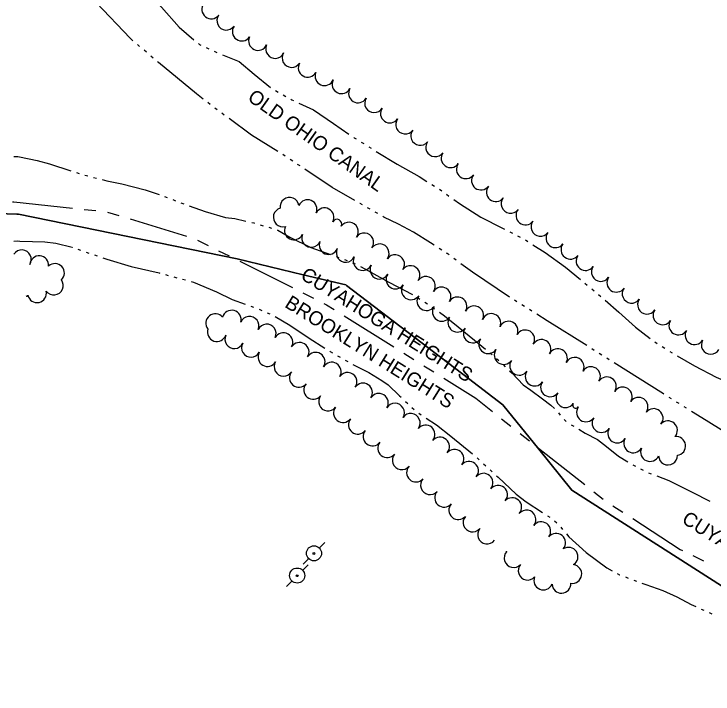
# Model space of a CAD drawing. Extents: x -25029 to 2274964, y -81170 to 687028.
# Drawn here: x -9748 to -9007, y -63974 to -63252 of the extents above; entities that cross this region are included whole.
import ezdxf

# ---------------------------------------------------------------- set-up
doc = ezdxf.new("R2010")
doc.units = 0
for name, color, linetype in [('DIVISIONS', 7, 'Continuous'), ('DV_X_Corp_Line', 7, 'Continuous'), ('ROAD-NAME', 7, 'Continuous'), ('TRANSPWRLN', 7, 'Continuous'), ('TREES', 7, 'Continuous'), ('WATER', 7, 'Continuous')]:
    doc.layers.add(name, color=color, linetype=linetype)

msp = doc.modelspace()

# ---------------------------------------------------------------- linework, layer by layer
at = {"layer": 'DIVISIONS'}
for p, q in [((-9749.89, -63451.43), (-9748.36, -63451.59)), ((-9748.36, -63451.59), (-9686.2, -63458.13)), ((-9673.77, -63459.44), (-9661.34, -63460.74)), ((-9648.97, -63462.36), (-9637.01, -63465.98)), ((-9625.04, -63469.6), (-9565.22, -63487.71)), ((-9553.58, -63492.15), (-9542.4, -63497.73)), ((-9531.22, -63503.32), (-9520.04, -63508.91)), ((-9508.86, -63514.5), (-9452.95, -63542.44)), ((-9441.77, -63548.02), (-9430.59, -63553.61)), ((-9398.07, -63572.21), (-9345.11, -63605.39)), ((-9334.51, -63612.03), (-9323.92, -63618.66)), ((-9313.33, -63625.3), (-9302.74, -63631.94)), ((-9230.83, -63681.57), (-9221.04, -63689.33)), ((-9211.24, -63697.1), (-9201.44, -63704.86)), ((-9191.65, -63712.63), (-9142.67, -63751.45)), ((-9132.87, -63759.22), (-9123.08, -63766.98)), ((-9112.7, -63773.93), (-9102.2, -63780.72)), ((-9027.85, -63826.68), (-9016.61, -63832.16))]:
    msp.add_line(p, q, dxfattribs=at)
for points in [[(-9419.4, -63559.2), (-9416.56, -63560.62), (-9408.66, -63565.57)], [(-9292.14, -63638.57), (-9258.41, -63659.71), (-9240.63, -63673.81)], [(-9091.7, -63787.51), (-9041.24, -63820.15), (-9039.08, -63821.2)]]:
    msp.add_lwpolyline(points, dxfattribs=at)
at = {"layer": 'DV_X_Corp_Line'}
for p, q in [((-9774.79, -63463.25), (-9745.49, -63464.61)), ((-9774.79, -63463.25), (-9745.49, -63464.61)), ((-9745.49, -63464.61), (-9774.79, -63463.25)), ((-9745.49, -63464.61), (-9774.79, -63463.25)), ((-9745.49, -63464.61), (-9743.74, -63464.69)), ((-9745.49, -63464.61), (-9743.74, -63464.69)), ((-9743.74, -63464.69), (-9745.49, -63464.61)), ((-9743.74, -63464.69), (-9745.49, -63464.61)), ((-9743.74, -63464.69), (-9511.37, -63511.98)), ((-9743.74, -63464.69), (-9511.37, -63511.98)), ((-9511.37, -63511.98), (-9743.74, -63464.69)), ((-9511.37, -63511.98), (-9743.74, -63464.69)), ((-9511.37, -63511.98), (-9441.56, -63528.73)), ((-9511.37, -63511.98), (-9441.56, -63528.73)), ((-9441.56, -63528.73), (-9511.37, -63511.98)), ((-9441.56, -63528.73), (-9511.37, -63511.98)), ((-9441.56, -63528.73), (-9396.21, -63539.61)), ((-9441.56, -63528.73), (-9396.21, -63539.61)), ((-9396.21, -63539.61), (-9441.56, -63528.73)), ((-9396.21, -63539.61), (-9441.56, -63528.73)), ((-9396.21, -63539.61), (-9395.48, -63540.18)), ((-9396.21, -63539.61), (-9395.48, -63540.18)), ((-9395.48, -63540.18), (-9396.21, -63539.61)), ((-9395.48, -63540.18), (-9396.21, -63539.61)), ((-9395.48, -63540.18), (-9266.05, -63638.94)), ((-9395.48, -63540.18), (-9266.05, -63638.94)), ((-9266.05, -63638.94), (-9395.48, -63540.18)), ((-9266.05, -63638.94), (-9395.48, -63540.18)), ((-9266.05, -63638.94), (-9229.49, -63666.84)), ((-9266.05, -63638.94), (-9229.49, -63666.84)), ((-9229.49, -63666.84), (-9266.05, -63638.94)), ((-9229.49, -63666.84), (-9266.05, -63638.94)), ((-9229.49, -63666.84), (-9191.46, -63713.8)), ((-9229.49, -63666.84), (-9191.46, -63713.8)), ((-9191.46, -63713.8), (-9229.49, -63666.84)), ((-9191.46, -63713.8), (-9229.49, -63666.84)), ((-9191.46, -63713.8), (-9156.32, -63757.19)), ((-9191.46, -63713.8), (-9156.32, -63757.19)), ((-9156.32, -63757.19), (-9191.46, -63713.8)), ((-9156.32, -63757.19), (-9191.46, -63713.8)), ((-9156.32, -63757.19), (-8818.96, -63973.51)), ((-9156.32, -63757.19), (-8818.96, -63973.51)), ((-8818.96, -63973.51), (-9156.32, -63757.19)), ((-8818.96, -63973.51), (-9156.32, -63757.19))]:
    msp.add_line(p, q, dxfattribs=at)
at = {"layer": 'TRANSPWRLN'}
for p, q in [((-9424.32, -63818.7), (-9418.52, -63812.9)), ((-9441.32, -63835.7), (-9435.52, -63829.9)), ((-9442.12, -63842.33), (-9436.32, -63836.53)), ((-9459.12, -63859.33), (-9453.32, -63853.53))]:
    msp.add_line(p, q, dxfattribs=at)
for centre, radius in [((-9429.98, -63824.25), 8.01), ((-9429.98, -63824.36), 1), ((-9447.79, -63847.87), 8.01), ((-9447.79, -63847.99), 1)]:
    msp.add_circle(centre, radius, dxfattribs=at)
at = {"layer": 'TREES'}
for centre, radius, start, end in [((-9538.96, -63247.3), 10, 141.43597, 321.43597), ((-9523, -63259.33), 10, 144.56008, 324.56008), ((-9506.64, -63270.84), 10, 145.18341, 325.18341), ((-9489.37, -63280.79), 10, 154.91206, 334.91206), ((-9471.27, -63289.3), 10, 154.72286, 334.72286), ((-9453.77, -63298.89), 10, 147.83539, 327.83539), ((-9436.64, -63309.22), 10, 149.99969, 329.99969), ((-9418.81, -63318.21), 10, 156.43226, 336.43226), ((-9400.73, -63326.74), 10, 153.05385, 333.05385), ((-9383.27, -63336.47), 10, 148.69827, 328.69827), ((-9366.16, -63346.81), 10, 149.03392, 329.03392), ((-9349.43, -63357.75), 10, 144.58123, 324.58123), ((-9333.19, -63369.43), 10, 143.99722, 323.99722), ((-9317.27, -63381.53), 10, 141.51859, 321.51859), ((-9301.31, -63393.56), 10, 144.46739, 324.46739), ((-9285.02, -63405.17), 10, 144.59608, 324.59608), ((-9268.81, -63416.88), 10, 143.72396, 323.72396), ((-9252.77, -63428.82), 10, 142.90915, 322.90915), ((-9236.98, -63441.09), 10, 141.40207, 321.40207), ((-9455.91, -63456.74), 10, 8.55743, 188.55743), ((-9436.84, -63459.23), 10, 336.61385, 156.61385), ((-9221.32, -63453.54), 10, 141.6449, 321.6449), ((-9463.1, -63467.86), 10, 105.6741, 285.6741), ((-9418.84, -63467.9), 10, 331.93522, 151.93522), ((-9205.6, -63465.9), 10, 142.00137, 322.00137), ((-9405.58, -63474.97), 5.02, 331.93522, 151.93522), ((-9451.37, -63481.8), 10, 154.47418, 334.47418), ((-9392.97, -63483.09), 10, 324.84887, 144.84887), ((-9189.71, -63478.04), 10, 143.23054, 323.23054), ((-9433.03, -63489.74), 10, 158.72483, 338.72483), ((-9376.62, -63494.6), 10, 324.84887, 144.84887), ((-9173.74, -63490.08), 10, 142.74267, 322.74267), ((-9414.49, -63497.24), 10, 157.21233, 337.21233), ((-9396.28, -63505.48), 10, 154.10329, 334.10329), ((-9360.27, -63506.12), 10, 324.84887, 144.84887), ((-9157.83, -63502.21), 10, 142.60451, 322.60451), ((-9739.97, -63512.47), 10, 327.13628, 147.13628), ((-9721.6, -63518.76), 10, 355.04477, 175.04477), ((-9343.92, -63517.63), 10, 324.84887, 144.84887), ((-9141.85, -63514.23), 10, 143.52603, 323.52603), ((-9378.28, -63514.21), 10, 154.10329, 334.10329), ((-9704.85, -63526.97), 10, 312.75934, 132.75934), ((-9360.5, -63523.35), 10, 151.50337, 331.50337), ((-9327.56, -63529.15), 10, 324.84887, 144.84887), ((-9125.56, -63525.83), 10, 145.51607, 325.51607), ((-9343.51, -63533.84), 10, 145.11971, 325.11971), ((-9311.21, -63540.66), 10, 324.84887, 144.84887), ((-9706.08, -63540.28), 10, 216.67529, 36.67529), ((-9109.13, -63537.24), 10, 144.94146, 324.94146), ((-9327.1, -63545.28), 10, 145.11971, 325.11971), ((-9294.66, -63551.88), 10, 326.90212, 146.90212), ((-9092.89, -63548.9), 10, 143.72824, 323.72824), ((-9734.48, -63550.69), 0.853, 191.72518, 11.72518), ((-9723.87, -63548.38), 10, 192.29933, 12.29933), ((-9310.69, -63556.72), 10, 145.11971, 325.11971), ((-9277.67, -63562.42), 10, 329.44848, 149.44848), ((-9076.59, -63560.48), 10, 145.47298, 325.47298), ((-9517.27, -63576.48), 10, 345.32594, 165.32594), ((-9294.29, -63568.15), 10, 145.11971, 325.11971), ((-9260.03, -63571.82), 10, 334.46447, 154.46448), ((-9060.07, -63571.76), 10, 145.86867, 325.86867), ((-9534.76, -63580.19), 10, 38.63083, 218.63083), ((-9498.4, -63582.93), 10, 336.94124, 156.94124), ((-9277.88, -63579.59), 10, 145.11971, 325.11971), ((-9241.79, -63580.01), 10, 337.13952, 157.13952), ((-9480.18, -63591.18), 10, 334.33734, 154.33734), ((-9223.5, -63588.09), 10, 335.18522, 155.18522), ((-9043.25, -63582.57), 10, 148.66988, 328.66988), ((-9533.08, -63589.58), 10, 161.65815, 341.65815), ((-9462.46, -63600.43), 10, 330.52844, 150.52844), ((-9261.47, -63591.03), 10, 145.11971, 325.11971), ((-9205.82, -63597.39), 10, 329.34053, 149.34053), ((-9026.12, -63592.89), 10, 149.19576, 329.19576), ((-9514.59, -63597.08), 10, 154.17372, 334.17372), ((-9245.07, -63602.46), 10, 145.11971, 325.11971), ((-9188.6, -63607.55), 10, 329.61882, 149.61882), ((-9496.82, -63606.25), 10, 151.22786, 331.22786), ((-9445.26, -63610.62), 10, 328.19659, 148.19659), ((-9008.92, -63603.09), 10, 149.47768, 329.47768), ((-9479.37, -63616.03), 10, 150.21088, 330.21088), ((-9428.27, -63621.17), 10, 328.13991, 148.13991), ((-9228.66, -63613.9), 10, 145.11971, 325.11971), ((-9171.1, -63617.22), 10, 332.52486, 152.52486), ((-9212.25, -63625.34), 10, 145.11971, 325.11971), ((-9153.35, -63626.45), 10, 332.52431, 152.52431), ((-9462.24, -63626.34), 10, 147.70764, 327.70764), ((-9411.21, -63631.6), 10, 328.95346, 148.95346), ((-9136.02, -63636.4), 10, 327.7509, 147.7509), ((-9446.11, -63638.09), 10, 140.17196, 320.17196), ((-9394.43, -63642.47), 10, 325.19192, 145.19192), ((-9195.84, -63636.78), 10, 145.11971, 325.11971), ((-9119.17, -63647.17), 10, 327.0916, 147.0916), ((-9430.71, -63650.85), 10, 140.57354, 320.57354), ((-9377.93, -63653.78), 10, 325.93408, 145.93408), ((-9179.44, -63648.21), 10, 145.11971, 325.11971), ((-9102.32, -63657.94), 10, 327.7225, 147.7225), ((-9415.05, -63663.29), 10, 142.44346, 322.44346), ((-9361.16, -63664.67), 10, 328.05126, 148.05126), ((-9163.03, -63659.65), 10, 145.11971, 325.11971), ((-9085.57, -63668.87), 10, 326.03418, 146.03418), ((-9399.22, -63675.51), 10, 142.28654, 322.28654), ((-9344.07, -63675.05), 10, 329.41332, 149.41333), ((-9152.18, -63667.21), 3.23, 145.11971, 325.11971), ((-9141.32, -63674.76), 10, 145.22288, 325.22288), ((-9069.55, -63680.8), 10, 320.59683, 140.59683), ((-9327.33, -63685.96), 10, 324.43115, 144.43115), ((-9383.43, -63687.79), 10, 141.93318, 321.93318), ((-9124.85, -63686.1), 10, 145.6834, 325.6834), ((-9054.36, -63693.81), 10, 318.24021, 138.24021), ((-9367.78, -63700.24), 10, 141.08895, 321.08895), ((-9311.55, -63698.22), 10, 319.85026, 139.85026), ((-9108.19, -63697.18), 10, 147.09143, 327.09143), ((-9296.26, -63711.12), 10, 319.86273, 139.86273), ((-9045.59, -63710.38), 10, 277.55411, 97.55411), ((-9352.24, -63712.83), 10, 140.83057, 320.83057), ((-9091.18, -63707.69), 10, 149.45698, 329.45698), ((-9280.92, -63723.94), 10, 320.33664, 140.33664), ((-9073.42, -63716.8), 10, 156.23314, 336.23314), ((-9336.78, -63725.52), 10, 140.46157, 320.46157), ((-9054.27, -63720.56), 10, 181.54053, 1.54053), ((-9265.51, -63736.7), 10, 320.43519, 140.43519), ((-9321.69, -63738.63), 10, 137.56327, 317.56327), ((-9306.83, -63752.01), 10, 138.41665, 318.41665), ((-9250.06, -63749.39), 10, 320.74308, 140.74308), ((-9234.68, -63762.18), 10, 319.79293, 139.79293), ((-9291.87, -63765.29), 10, 138.4168, 318.4168), ((-9219.61, -63775.33), 10, 317.98579, 137.98579), ((-9276.85, -63778.5), 10, 138.87379, 318.87379), ((-9204.51, -63788.43), 10, 320.09966, 140.09966), ((-9261.73, -63791.59), 10, 139.3844, 319.3844), ((-9246.3, -63804.3), 10, 141.65417, 321.65417), ((-9188.83, -63800.83), 10, 323.23917, 143.23917), ((-9173.12, -63813.21), 10, 320.29294, 140.29294), ((-9159.93, -63827.95), 10, 303.33198, 123.33198), ((-9218.13, -63829.27), 10, 137.30404, 317.30404), ((-9225.75, -63822.24), 0.364, 137.28662, 317.28662), ((-9203.29, -63842.68), 10, 138.4843, 318.4843), ((-9155.89, -63846.2), 10, 261.64095, 81.64095), ((-9186.57, -63853.13), 10, 157.49044, 337.49044), ((-9167.34, -63856.53), 10, 182.49009, 2.49009)]:
    msp.add_arc(centre, radius, start, end, dxfattribs=at)
at = {"layer": 'WATER'}
for p, q in [((-9615.01, -63286.67), (-9617.37, -63284.63)), ((-9607.9, -63292.78), (-9610.27, -63290.75)), ((-9544.36, -63287.86), (-9541.51, -63289.16)), ((-9535.83, -63291.76), (-9532.98, -63293.05)), ((-9600.79, -63298.9), (-9603.16, -63296.86)), ((-9470.81, -63333.54), (-9468.08, -63335.05)), ((-9462.61, -63338.08), (-9459.88, -63339.6)), ((-9540.15, -63348.14), (-9542.63, -63346.24)), ((-9532.71, -63353.84), (-9535.19, -63351.94)), ((-9525.15, -63359.38), (-9527.67, -63357.54)), ((-9379.84, -63388.04), (-9377.19, -63389.69)), ((-9371.89, -63393), (-9369.24, -63394.65)), ((-9460.41, -63403.03), (-9463.06, -63401.37)), ((-9452.61, -63408.22), (-9455.21, -63406.49)), ((-9444.81, -63413.42), (-9447.41, -63411.69)), ((-9682.02, -63420.48), (-9679.02, -63421.36)), ((-9663.96, -63425.5), (-9660.93, -63426.27)), ((-9304.82, -63433.04), (-9302.18, -63434.71)), ((-9296.9, -63438.05), (-9294.36, -63439.87)), ((-9588.56, -63445.65), (-9585.65, -63446.8)), ((-9579.84, -63449.09), (-9576.93, -63450.23)), ((-9289.27, -63443.49), (-9286.72, -63445.31)), ((-9571.12, -63452.52), (-9568.21, -63453.67)), ((-9370.37, -63459.33), (-9373.09, -63457.78)), ((-9362.23, -63463.98), (-9364.95, -63462.43)), ((-9487.02, -63475.85), (-9484.03, -63476.74)), ((-9478.03, -63478.5), (-9475.03, -63479.39)), ((-9222.21, -63483.31), (-9219.42, -63484.72)), ((-9213.84, -63487.55), (-9211.06, -63488.96)), ((-9205.55, -63491.91), (-9202.91, -63493.58)), ((-9294.43, -63502.61), (-9297.05, -63500.9)), ((-9680.6, -63501.74), (-9677.65, -63502.75)), ((-9671.73, -63504.78), (-9668.78, -63505.79)), ((-9662.86, -63507.81), (-9659.91, -63508.83)), ((-9406.61, -63509.46), (-9403.66, -63510.49)), ((-9397.76, -63512.55), (-9394.81, -63513.58)), ((-9389.06, -63516.02), (-9386.21, -63517.31)), ((-9279.12, -63513.41), (-9281.63, -63511.56)), ((-9587.63, -63528.63), (-9584.61, -63529.45)), ((-9578.58, -63531.08), (-9575.56, -63531.9)), ((-9569.53, -63533.53), (-9566.52, -63534.35)), ((-9142.44, -63537.79), (-9140.04, -63539.78)), ((-9135.22, -63543.76), (-9132.81, -63545.75)), ((-9320.26, -63552.97), (-9317.61, -63554.61)), ((-9128, -63549.74), (-9125.59, -63551.73)), ((-9312.29, -63557.9), (-9309.63, -63559.54)), ((-9214.62, -63557.45), (-9217.26, -63555.79)), ((-9206.68, -63562.44), (-9209.32, -63560.77)), ((-9496.96, -63562.05), (-9494.02, -63563.1)), ((-9488.23, -63565.44), (-9485.34, -63566.65)), ((-9304.49, -63563.09), (-9301.96, -63564.92)), ((-9198.74, -63567.42), (-9201.38, -63565.76)), ((-9479.57, -63569.05), (-9476.69, -63570.25)), ((-9068.27, -63599.99), (-9065.63, -63601.67)), ((-9060.37, -63605.03), (-9057.73, -63606.71)), ((-9243.25, -63611.57), (-9240.82, -63613.54)), ((-9132.61, -63609.02), (-9135.25, -63607.35)), ((-9124.67, -63614.01), (-9127.32, -63612.34)), ((-9052.46, -63610.07), (-9049.83, -63611.75)), ((-9405.03, -63614.69), (-9402.33, -63616.25)), ((-9396.91, -63619.37), (-9394.2, -63620.93)), ((-9236.19, -63617.73), (-9233.91, -63619.87)), ((-9116.74, -63619), (-9119.38, -63617.34)), ((-9229.36, -63624.15), (-9227.09, -63626.3)), ((-9332.83, -63663.09), (-9330.57, -63665.26)), ((-9050.58, -63660.55), (-9053.23, -63658.91)), ((-9042.6, -63665.48), (-9045.26, -63663.84)), ((-9326.06, -63669.58), (-9323.8, -63671.74)), ((-9034.63, -63670.41), (-9037.28, -63668.77)), ((-9318.81, -63675.49), (-9316.29, -63677.34)), ((-9170.59, -63675.25), (-9168.57, -63677.64)), ((-9164.4, -63682.29), (-9162.27, -63684.58)), ((-9156.93, -63687.82), (-9154.26, -63689.45)), ((-9256.85, -63722.94), (-9254.55, -63725.06)), ((-9249.95, -63729.29), (-9247.65, -63731.41)), ((-9091.73, -63730.48), (-9088.92, -63731.85)), ((-9243.06, -63735.64), (-9240.76, -63737.76)), ((-9083.31, -63734.61), (-9080.51, -63735.98)), ((-9182.32, -63784.4), (-9179.68, -63786.07)), ((-9174.75, -63789.88), (-9172.43, -63791.97)), ((-9168.15, -63796.51), (-9166.14, -63798.9)), ((-9099.51, -63849.38), (-9096.59, -63850.47)), ((-9090.73, -63852.65), (-9087.8, -63853.75)), ((-9019.08, -63883.39), (-9016.22, -63884.66)), ((-9010.51, -63887.2), (-9007.66, -63888.47))]:
    msp.add_line(p, q, dxfattribs=at)
for points in [[(-9622.11, -63280.56), (-9625.21, -63277.89), (-9660.79, -63240.35), (-9665.2, -63235.32)], [(-9600.86, -63234.8), (-9591.82, -63245.07), (-9572.89, -63266.26), (-9557.39, -63279.52)], [(-9552.64, -63283.58), (-9551.39, -63284.65), (-9550.04, -63285.27)], [(-9527.25, -63295.53), (-9509.46, -63302.52), (-9493.43, -63316.05), (-9476.17, -63330.34)], [(-9547.59, -63342.43), (-9554.8, -63336.91), (-9595.07, -63303.82), (-9596.05, -63302.97)], [(-9454.41, -63342.63), (-9453.36, -63343.21), (-9451.63, -63344.04)], [(-9445.99, -63346.73), (-9430.66, -63354.04), (-9409.35, -63368.48), (-9392.97, -63379.56)], [(-9468.35, -63398.04), (-9496.18, -63380.58), (-9520.1, -63363.07)], [(-9387.79, -63383.06), (-9387.28, -63383.4), (-9385.15, -63384.73)], [(-9748.36, -63403.2), (-9744.25, -63403.28), (-9742.43, -63403.6), (-9723.64, -63407.68), (-9710.73, -63411.07), (-9687.99, -63418.65)], [(-9363.93, -63397.95), (-9341.55, -63411.38), (-9318.3, -63424.58), (-9310.12, -63429.72)], [(-9386.64, -63450.01), (-9410.75, -63436.12), (-9439.61, -63416.89)], [(-9673.03, -63423.13), (-9671.34, -63423.63), (-9670.02, -63423.97)], [(-9654.87, -63427.81), (-9649.94, -63429.06), (-9633.98, -63432.46), (-9609.19, -63438.57), (-9594.45, -63443.57)], [(-9281.63, -63448.94), (-9275.66, -63453.19), (-9252.9, -63467.62), (-9229.8, -63479.46), (-9227.78, -63480.48)], [(-9562.31, -63455.74), (-9545.34, -63461.66), (-9523.94, -63468.11), (-9514.09, -63469.13), (-9502.14, -63471.92)], [(-9378.51, -63454.68), (-9381.14, -63453.18), (-9381.23, -63453.13)], [(-9302.29, -63497.49), (-9306.2, -63494.95), (-9324.31, -63483.54), (-9340.46, -63475.18), (-9355.79, -63467.66), (-9356.81, -63467.08)], [(-9496.05, -63473.33), (-9493.71, -63473.88), (-9493.02, -63474.08)], [(-9469.04, -63481.15), (-9468.41, -63481.34), (-9455.67, -63488.98), (-9433.38, -63499.81), (-9412.51, -63507.4)], [(-9748.36, -63493.03), (-9744.6, -63493), (-9742.33, -63493.16), (-9728.73, -63493.57), (-9715.49, -63493.91), (-9703.94, -63495.27), (-9686.62, -63499.68), (-9686.51, -63499.72)], [(-9197.63, -63496.92), (-9184.48, -63505.23), (-9163.13, -63520.71), (-9147.26, -63533.81)], [(-9286.66, -63507.84), (-9288.65, -63506.37), (-9289.19, -63506.02)], [(-9653.99, -63510.85), (-9649.94, -63512.24), (-9624.13, -63520.05), (-9594.24, -63526.84), (-9593.66, -63527)], [(-9380.59, -63520.04), (-9376.05, -63522.41), (-9350.57, -63536.74), (-9325.59, -63549.7)], [(-9222.55, -63552.46), (-9261.9, -63526.14), (-9274.09, -63517.13)], [(-9560.48, -63535.98), (-9557.9, -63536.68), (-9533.45, -63546.87), (-9516.81, -63555.02), (-9502.85, -63559.97)], [(-9120.88, -63555.84), (-9106.54, -63568.53), (-9088.88, -63584.55), (-9073.33, -63596.32)], [(-9471.12, -63573.06), (-9455.67, -63582.27), (-9434.97, -63595.96), (-9418.4, -63606.61)], [(-9296.9, -63568.59), (-9291.65, -63572.4), (-9277, -63584.18), (-9248.1, -63607.63)], [(-9140.54, -63604.02), (-9182.66, -63577.52), (-9193.45, -63570.75)], [(-9413.14, -63609.98), (-9412.68, -63610.28), (-9410.45, -63611.57)], [(-9044.46, -63614.95), (-9026.16, -63625.55), (-9003.34, -63637.53), (-8988.94, -63643.47)], [(-9388.67, -63623.83), (-9371.91, -63632.57), (-9357.9, -63640.85), (-9351.21, -63645.62), (-9339.11, -63657.08), (-9337.34, -63658.77)], [(-9058.55, -63655.62), (-9059.15, -63655.25), (-9111.45, -63622.33)], [(-9222.54, -63630.58), (-9219.69, -63633.27), (-9207.9, -63645.43), (-9199.91, -63651.13), (-9187.37, -63660.26), (-9178.62, -63667.1), (-9174.8, -63670.65)], [(-8976.32, -63706.83), (-9013.69, -63683.35), (-9029.31, -63673.69)], [(-9311.05, -63680.75), (-9299.92, -63688), (-9284.71, -63700.17), (-9261.61, -63718.9)], [(-9148.91, -63692.68), (-9142.12, -63696.75), (-9129.24, -63703.49), (-9119.49, -63710.89), (-9106.7, -63721.31), (-9097.09, -63727.27)], [(-9074.9, -63738.74), (-9073.4, -63739.47), (-9072.03, -63739.98)], [(-9236.16, -63741.99), (-9234.52, -63743.5), (-9215.5, -63761.36), (-9204.86, -63769.73), (-9187.6, -63781.06)], [(-9066.18, -63742.16), (-9053.56, -63746.87), (-9028.67, -63759.31), (-9009.87, -63769.12)], [(-9162.1, -63803.67), (-9159.51, -63806.72), (-9141.01, -63823.53), (-9119.15, -63839.67), (-9113.6, -63842.72)], [(-9108.13, -63845.73), (-9105.69, -63847.07), (-9105.37, -63847.19)], [(-9081.95, -63855.93), (-9077.78, -63857.49), (-9059.61, -63863.55), (-9044.81, -63870.61), (-9029.67, -63878.68), (-9024.79, -63880.85)]]:
    msp.add_lwpolyline(points, dxfattribs=at)

# ---------------------------------------------------------------- texts
at = {"layer": 'DIVISIONS'}
for s, p in [('CUYAHOGA HEIGHTS', (-9445.31, -63532.47)), ('BROOKLYN HEIGHTS', (-9462.07, -63562.42))]:
    msp.add_text(s, height=15, rotation=328.02914, dxfattribs=at).set_placement(p)
at = {"layer": 'ROAD-NAME'}
for s, rotation, p in [('OLD OHIO CANAL', 324.79314, (-9501.5, -63343.16)), ('CUYAHOGA RIVER', 327.61048, (-9040.76, -63791.16))]:
    msp.add_text(s, height=15, rotation=rotation, dxfattribs=at).set_placement(p)

doc.saveas('drawing.dxf')
